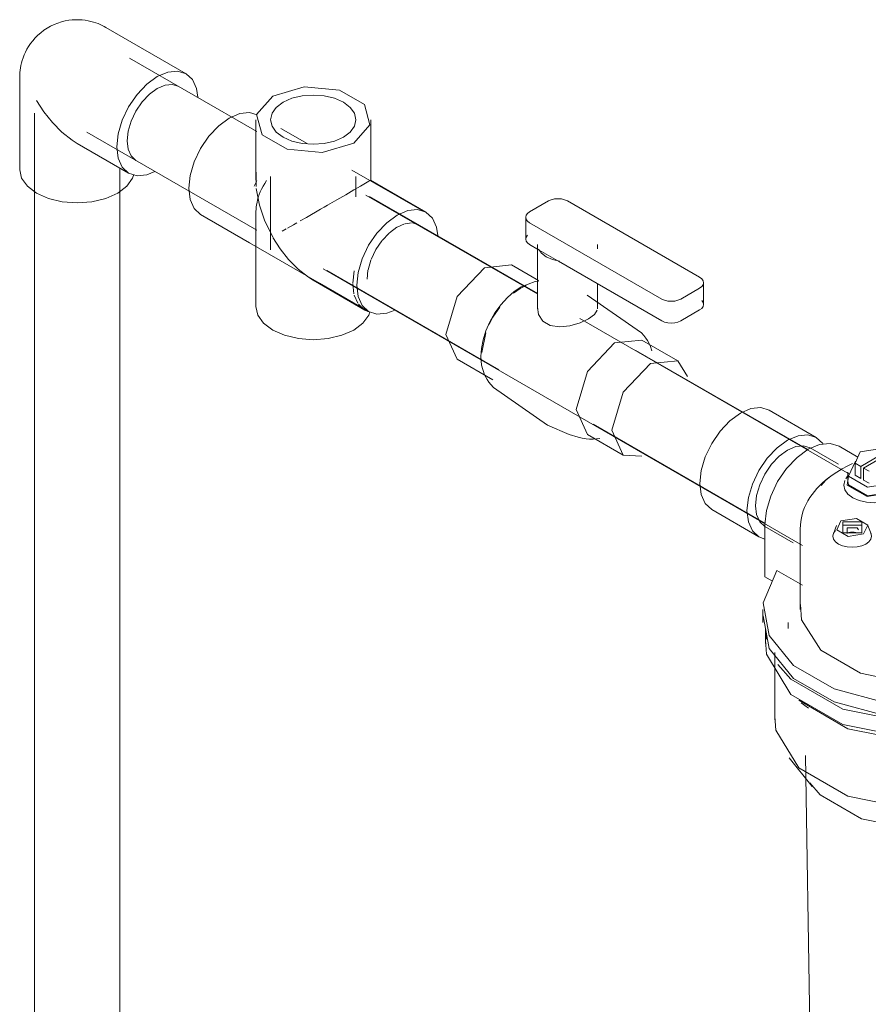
# Model space of a CAD drawing. Header units: metres. Extents: x -54598 to 1827199, y -329446 to -256744.
# Tile 413 of 474: x 225105 to 225423, y -288980 to -288611. Entities that reach past the tile are written whole.
import ezdxf

# ---------------------------------------------------------------- set-up
doc = ezdxf.new("R2010")
doc.units = ezdxf.units.M
doc.layers.add('M-EQPM', color=7, linetype='Continuous', lineweight=20)
doc.layers.add('P-PIPE', color=7, linetype='Continuous', lineweight=20)

# ---------------------------------------------------------------- blocks, each defined once
blk = doc.blocks.new('Reflex_Fillsoft_II - Reflex Fillsoft II-543100-AKS22')
at = {"layer": 'M-EQPM', "color": 150}
for p, q in [((15930.46, 11694.01), (15923.4, 11698.08)), ((15931.35, 11695.93), (15929.4, 11691.74)), ((15938.6, 11697.05), (15931.35, 11695.93)), ((15931.53, 11690.51), (15940.72, 11695.82)), ((15941.78, 11695.21), (15932.59, 11689.9)), ((15928.49, 11691.62), (15927.22, 11691.02)), ((15929.4, 11691.74), (15931.53, 11690.51)), ((15929.4, 11687.25), (15929.4, 11691.74)), ((15931.53, 11686.02), (15931.53, 11690.51)), ((15926.83, 11687.25), (15925.9, 11685.82)), ((15926.65, 11688.37), (15926.65, 11685.11)), ((15931.53, 11686.02), (15929.4, 11687.25)), ((15932.59, 11689.9), (15934.71, 11688.68)), ((15932.59, 11685.41), (15932.59, 11689.9)), ((15934.71, 11684.19), (15932.59, 11685.41)), ((15895.64, 11649.18), (15895.64, 11668.78)), ((15922.49, 11668.42), (15921.27, 11665.31)), ((15931.88, 11668.47), (15924.81, 11668.47)), ((15935.41, 11665.31), (15934.2, 11668.42)), ((15908.87, 11667.14), (15908.87, 11636.93)), ((15926.47, 11667.51), (15926.47, 11665.35)), ((15909.69, 11645.97), (15900.13, 11651.49)), ((15898.46, 11647.55), (15895.64, 11649.18)), ((15894.87, 11636.93), (15894.87, 11632.03)), ((15904.37, 11632.03), (15904.37, 11629.83)), ((15895.87, 11629.83), (15895.87, 11624.11)), ((15895.87, 11629.64), (15896.26, 11625.82)), ((15899.37, 11620.85), (15899.37, 11595.54)), ((15909.16, 11601.97), (15911.91, 11599.95)), ((15904.77, 11581.36), (15913.39, 11570.59)), ((15910.87, 11582.23), (15916.87, 11196.63))]:
    blk.add_line(p, q, dxfattribs=at)
for points in [[(15895.64, 11668.78, 0), (15896.19, 11673.96, 0), (15897.82, 11679.42, 0), (15900.4, 11684.8, 0), (15903.77, 11689.73, 0), (15907.69, 11693.87, 0), (15911.9, 11696.94, 0), (15916.11, 11698.74, 0), (15920.04, 11699.12, 0), (15923.4, 11698.08, 0)], [(15928.21, 11691.45, 0), (15926.49, 11690.64, 0), (15924.63, 11689.6, 0)], [(15929.58, 11692.45, 0), (15926.99, 11686.88, 0), (15934.06, 11682.79, 0), (15943.72, 11684.29, 0)], [(15908.87, 11667.14, 0), (15908.91, 11668.5, 0), (15909.05, 11669.86, 0), (15909.29, 11671.21, 0), (15909.61, 11672.54, 0), (15910.03, 11673.85, 0), (15910.52, 11675.13, 0), (15911.1, 11676.39, 0), (15911.76, 11677.62, 0), (15912.5, 11678.82, 0), (15913.31, 11679.99, 0), (15914.18, 11681.12, 0), (15915.12, 11682.22, 0), (15916.13, 11683.29, 0), (15917.2, 11684.31, 0), (15918.33, 11685.31, 0), (15919.51, 11686.26, 0), (15920.32, 11686.88, 0)], [(15924.63, 11689.6, 0), (15922.59, 11688.39, 0), (15920.49, 11687, 0), (15918.47, 11685.35, 0), (15916.68, 11683.4, 0)], [(15926.91, 11686.83, 0), (15926.51, 11683.54, 0), (15933.94, 11679.25, 0), (15944.08, 11680.82, 0)], [(15944.78, 11678.78, 0), (15942.4, 11677.72, 0), (15939.63, 11677.06, 0), (15936.65, 11676.83, 0), (15933.68, 11677.06, 0), (15930.9, 11677.72, 0), (15928.52, 11678.78, 0), (15926.69, 11680.15, 0), (15925.54, 11681.75, 0), (15925.15, 11683.47, 0), (15925.54, 11685.19, 0)], [(15926.73, 11684.87, 0), (15926.99, 11683.61, 0), (15934.06, 11679.53, 0), (15943.72, 11681.02, 0)], [(15924.1, 11670.1, 0), (15922.55, 11666.76, 0), (15926.79, 11664.31, 0), (15932.59, 11665.2, 0)], [(15932.59, 11665.2, 0), (15934.14, 11668.55, 0), (15929.9, 11671, 0), (15924.1, 11670.1, 0)], [(15931.88, 11665.61, 0), (15931.88, 11669.69, 0), (15924.81, 11669.69, 0)], [(15924.81, 11669.69, 0), (15924.81, 11665.61, 0), (15931.88, 11665.61, 0)], [(15933.47, 11661.43, 0), (15931.97, 11660.76, 0), (15930.22, 11660.34, 0), (15928.34, 11660.2, 0), (15926.47, 11660.34, 0), (15924.72, 11660.76, 0), (15923.22, 11661.43, 0), (15922.07, 11662.29, 0), (15921.34, 11663.3, 0), (15921.09, 11664.39, 0), (15921.34, 11665.47, 0), (15922.07, 11666.48, 0)], [(15930.69, 11666.7, 0), (15930.22, 11667.51, 0), (15926.47, 11667.51, 0)], [(15929.67, 11665.71, 0), (15929.03, 11665.86, 0), (15928.34, 11665.92, 0), (15927.66, 11665.86, 0), (15927.02, 11665.71, 0)], [(15935.35, 11665.47, 0), (15935.59, 11664.39, 0), (15935.35, 11663.3, 0), (15934.62, 11662.29, 0), (15933.47, 11661.43, 0)], [(15900.13, 11651.49, 0), (15895.02, 11639.44, 0), (15897.19, 11627.13, 0), (15906.39, 11615.96, 0), (15921.54, 11607.22, 0), (15940.89, 11601.9, 0), (15962.23, 11600.65, 0), (15983.08, 11603.6, 0)], [(15909.01, 11638.81, 0), (15909.32, 11633.09, 0), (15916.58, 11621.69, 0), (15931.47, 11613.1, 0), (15951.22, 11608.9, 0), (15972.2, 11609.88, 0)], [(15895.02, 11634.55, 0), (15897.19, 11622.24, 0), (15906.39, 11611.06, 0), (15921.54, 11602.32, 0), (15940.89, 11597.01, 0), (15962.23, 11595.75, 0), (15983.08, 11598.7, 0)], [(15895.91, 11625.46, 0), (15896.26, 11620.11, 0), (15905.37, 11605.07, 0), (15924.88, 11593.8, 0), (15950.92, 11588.54, 0), (15978.34, 11590.33, 0), (15990.98, 11593.85, 0)], [(15900.5, 11616.25, 0), (15905.37, 11610.78, 0), (15924.88, 11599.52, 0), (15950.92, 11594.26, 0), (15978.34, 11596.04, 0), (15984.65, 11597.55, 0)], [(15908.33, 11602.88, 0), (15926.74, 11592.25, 0), (15951.32, 11587.28, 0), (15977.19, 11588.97, 0), (15991.9, 11593.38, 0)], [(15899.41, 11596.81, 0), (15899.73, 11591.75, 0), (15908.33, 11577.57, 0), (15926.74, 11566.94, 0), (15951.32, 11561.97, 0), (15977.19, 11563.66, 0), (15990.37, 11567.46, 0)], [(15912.43, 11571.95, 0), (15916.38, 11567.42, 0), (15931.8, 11558.52, 0), (15952.38, 11554.36, 0), (15974.05, 11555.77, 0), (15992.03, 11562.2, 0)]]:
    blk.add_polyline3d(points, dxfattribs=at)
blk = doc.blocks.new('ADSK_Полипропилен_Тройник - Универсальный-675123-AKS22')
at = {"layer": 'P-PIPE', "color": 150}
for p, q in [((15704.98, 11820.42), (15704.98, 11799.19)), ((15747.98, 11799.19), (15747.98, 11820.42)), ((15724.15, 11811.48), (15714.35, 11817.13)), ((15704.34, 11795.45), (15705.4, 11797.48)), ((15704.98, 11799.19), (15704.98, 11797.7)), ((15705.07, 11795.43), (15705.15, 11800.75)), ((15747.82, 11797.63), (15747.81, 11797.62)), ((15750.31, 11796.37), (15747.96, 11797.73)), ((15747.98, 11797.7), (15747.98, 11799.19)), ((15768.69, 11785.76), (15750.31, 11796.37)), ((15684.26, 11784.85), (15702.65, 11774.24)), ((15716.36, 11779.47), (15714.86, 11778.6)), ((15755.02, 11778.07), (15757.75, 11780.09)), ((15757.94, 11780.2), (15760.64, 11781.38)), ((15760.87, 11781.45), (15763.27, 11781.74)), ((15763.6, 11781.72), (15765.94, 11781)), ((15752.29, 11775.19), (15754.86, 11777.93)), ((15702.65, 11774.24), (15728.81, 11759.13)), ((15747.02, 11764.21), (15748.07, 11767.81)), ((15746.63, 11760.61), (15746.97, 11763.98)), ((15728.81, 11759.13), (15747.19, 11748.52))]:
    blk.add_line(p, q, dxfattribs=at)
for points in [[(15741.68, 11811.64, 0), (15747.71, 11818.47, 0), (15745.63, 11826.05, 0), (15736.24, 11831.48, 0), (15723.11, 11832.68, 0), (15711.27, 11829.19, 0)], [(15711.27, 11829.19, 0), (15705.24, 11822.36, 0), (15707.32, 11814.78, 0), (15716.72, 11809.36, 0), (15729.84, 11808.16, 0), (15741.68, 11811.64, 0)], [(15715.16, 11826.95, 0), (15712.62, 11825.03, 0), (15711.02, 11822.81, 0), (15710.48, 11820.42, 0), (15711.02, 11818.02, 0), (15712.62, 11815.8, 0), (15715.16, 11813.88, 0)], [(15737.79, 11826.95, 0), (15734.48, 11828.42, 0), (15730.62, 11829.34, 0), (15726.48, 11829.65, 0), (15722.34, 11829.34, 0), (15718.48, 11828.42, 0), (15715.16, 11826.95, 0)], [(15737.79, 11813.88, 0), (15740.33, 11815.8, 0), (15741.93, 11818.02, 0), (15742.48, 11820.42, 0), (15741.93, 11822.81, 0), (15740.33, 11825.03, 0), (15737.79, 11826.95, 0)], [(15695.01, 11821.03, 0), (15698.95, 11822.7, 0), (15702.61, 11823.06, 0), (15705.51, 11822.23, 0)], [(15684.26, 11784.85, 0), (15681.85, 11787.09, 0), (15680.33, 11790.45, 0), (15679.81, 11794.7, 0), (15680.33, 11799.54, 0), (15681.85, 11804.65, 0), (15684.26, 11809.68, 0), (15687.41, 11814.29, 0), (15691.08, 11818.16, 0), (15695.01, 11821.03, 0)], [(15715.16, 11813.88, 0), (15718.48, 11812.42, 0), (15722.34, 11811.49, 0), (15726.48, 11811.18, 0), (15730.62, 11811.49, 0), (15734.48, 11812.42, 0), (15737.79, 11813.88, 0)], [(15747.3, 11797.33, 0), (15746.1, 11796.63, 0), (15744.22, 11795.55, 0), (15741.68, 11794.08, 0)], [(15747.81, 11797.62, 0), (15747.6, 11797.5, 0), (15747.3, 11797.33, 0)], [(15711.27, 11776.53, 0), (15708.39, 11782.34, 0), (15706.29, 11788.42, 0), (15705.13, 11794.64, 0)], [(15741.68, 11794.08, 0), (15738.62, 11792.32, 0), (15735.27, 11790.38, 0), (15731.81, 11788.39, 0)], [(15729.19, 11786.87, 0), (15723.89, 11783.81, 0), (15721.57, 11782.47, 0)], [(15731.81, 11788.39, 0), (15730.5, 11787.63, 0), (15729.19, 11786.87, 0)], [(15773.12, 11776.97, 0), (15772.63, 11780.16, 0), (15771.11, 11783.52, 0), (15768.69, 11785.76, 0), (15765.55, 11786.73, 0), (15761.88, 11786.37, 0), (15757.94, 11784.69, 0)], [(15757.94, 11784.69, 0), (15754.01, 11781.82, 0), (15750.34, 11777.95, 0), (15747.19, 11773.35, 0), (15744.78, 11768.32, 0), (15743.26, 11763.2, 0), (15742.74, 11758.36, 0), (15743.26, 11754.12, 0), (15744.78, 11750.76, 0), (15747.19, 11748.52, 0), (15750.34, 11747.55, 0), (15754.01, 11747.91, 0), (15756.76, 11748.96, 0)], [(15720.35, 11781.77, 0), (15719.08, 11781.04, 0), (15716.84, 11779.74, 0)], [(15748.15, 11768.01, 0), (15749.94, 11771.76, 0), (15752.16, 11775.03, 0)]]:
    blk.add_polyline3d(points, dxfattribs=at)
blk = doc.blocks.new('ADSK_Полипропилен_Муфта переходная - Переходной-675098-AKS22')
at = {"layer": 'P-PIPE', "color": 150}
for p, q in [((15914.88, 11701.36), (15897.2, 11711.57)), ((15923.23, 11691.34), (15912.63, 11697.46)), ((15875.7, 11674.33), (15893.38, 11664.12)), ((15895.63, 11668.02), (15906.23, 11661.89))]:
    blk.add_line(p, q, dxfattribs=at)
for points in [[(15871.25, 11684.17, 0), (15871.76, 11689.01, 0), (15873.28, 11694.12, 0), (15875.7, 11699.15, 0), (15878.85, 11703.76, 0), (15882.51, 11707.63, 0), (15886.45, 11710.5, 0), (15890.38, 11712.18, 0), (15894.05, 11712.54, 0), (15897.2, 11711.57, 0)], [(15888.92, 11673.96, 0), (15889.44, 11678.81, 0), (15890.96, 11683.92, 0), (15893.38, 11688.95, 0), (15896.52, 11693.56, 0), (15900.19, 11697.43, 0), (15904.13, 11700.3, 0), (15908.06, 11701.97, 0), (15911.73, 11702.33, 0), (15914.88, 11701.36, 0), (15917.29, 11699.12, 0)], [(15912.63, 11697.46, 0), (15910.14, 11698.23, 0), (15907.24, 11697.94, 0), (15904.13, 11696.62, 0), (15901.01, 11694.35, 0), (15898.12, 11691.29, 0), (15895.63, 11687.65, 0), (15893.72, 11683.67, 0), (15892.51, 11679.63, 0), (15892.1, 11675.8, 0)], [(15875.7, 11674.33, 0), (15873.28, 11676.57, 0), (15871.76, 11679.93, 0), (15871.25, 11684.17, 0)], [(15892.1, 11675.8, 0), (15892.51, 11672.44, 0), (15893.72, 11669.79, 0), (15895.63, 11668.02, 0)], [(15895.58, 11663.29, 0), (15893.38, 11664.12, 0), (15890.96, 11666.36, 0), (15889.44, 11669.72, 0), (15888.92, 11673.96, 0)]]:
    blk.add_polyline3d(points, dxfattribs=at)
blk = doc.blocks.new('ADSK_Полипропилен_Отвод - Универсальный-675131-AKS22')
at = {"layer": 'P-PIPE', "color": 150}
for p, q in [((15678.82, 11837.65), (15648.77, 11855)), ((15616.52, 11836.38), (15616.52, 11801.68)), ((15665.14, 11829.96), (15668.07, 11832.09)), ((15668.07, 11832.09), (15671, 11833.34)), ((15671, 11833.34), (15673.73, 11833.61)), ((15673.73, 11833.61), (15676.07, 11832.88)), ((15660.07, 11823.65), (15662.41, 11827.08)), ((15662.41, 11827.08), (15665.14, 11829.96)), ((15658.27, 11819.9), (15660.07, 11823.65)), ((15657.14, 11816.1), (15658.27, 11819.9)), ((15656.76, 11812.5), (15657.14, 11816.1)), ((15657.14, 11809.34), (15656.76, 11812.5)), ((15638.02, 11811.55), (15657.32, 11800.41)), ((15658.27, 11806.84), (15657.14, 11809.34)), ((15660.07, 11805.17), (15658.27, 11806.84))]:
    blk.add_line(p, q, dxfattribs=at)
for points in [[(15648.77, 11855, 0), (15648.1, 11855.37, 0), (15647.4, 11855.72, 0), (15646.65, 11856.07, 0), (15645.85, 11856.4, 0), (15645, 11856.71, 0), (15644.1, 11857, 0), (15643.14, 11857.26, 0), (15642.13, 11857.48, 0), (15641.06, 11857.66, 0), (15639.93, 11857.79, 0), (15638.74, 11857.87, 0), (15637.51, 11857.87, 0), (15636.22, 11857.8, 0), (15634.9, 11857.65, 0), (15633.55, 11857.41, 0), (15632.18, 11857.07, 0), (15630.8, 11856.63, 0), (15629.44, 11856.09, 0), (15628.1, 11855.45, 0), (15626.8, 11854.72, 0), (15625.56, 11853.9, 0), (15624.39, 11853.01, 0), (15623.3, 11852.05, 0), (15622.3, 11851.04, 0), (15621.39, 11850, 0), (15620.57, 11848.94, 0), (15619.84, 11847.86, 0), (15619.2, 11846.78, 0), (15618.65, 11845.72, 0), (15618.18, 11844.67, 0), (15617.78, 11843.64, 0), (15617.45, 11842.65, 0), (15617.18, 11841.68, 0), (15616.97, 11840.75, 0), (15616.8, 11839.85, 0), (15616.68, 11838.98, 0), (15616.59, 11838.15, 0), (15616.54, 11837.35, 0), (15616.52, 11836.58, 0), (15616.52, 11836.38, 0)], [(15683.24, 11828.85, 0), (15682.76, 11832.05, 0), (15681.24, 11835.41, 0), (15678.82, 11837.65, 0), (15675.67, 11838.62, 0), (15672.01, 11838.26, 0), (15668.07, 11836.58, 0)], [(15668.07, 11836.58, 0), (15664.14, 11833.71, 0), (15660.47, 11829.84, 0), (15657.32, 11825.23, 0), (15654.9, 11820.2, 0), (15653.39, 11815.09, 0), (15652.87, 11810.25, 0), (15653.39, 11806.01, 0), (15654.9, 11802.65, 0), (15657.32, 11800.41, 0), (15660.47, 11799.44, 0), (15664.14, 11799.8, 0), (15667.13, 11800.97, 0)], [(15638.02, 11811.55, 0), (15636.22, 11812.68, 0), (15632.31, 11815.74, 0), (15628.76, 11819.32, 0), (15625.59, 11823.3, 0), (15622.82, 11827.6, 0)], [(15653.22, 11792.9, 0), (15648.77, 11790.93, 0), (15643.58, 11789.69, 0), (15638.02, 11789.26, 0), (15632.45, 11789.69, 0), (15627.27, 11790.93, 0), (15622.82, 11792.9, 0), (15619.4, 11795.47, 0), (15617.25, 11798.46, 0), (15616.52, 11801.68, 0)], [(15659.28, 11799.84, 0), (15658.79, 11798.46, 0), (15656.64, 11795.47, 0), (15653.22, 11792.9, 0)]]:
    blk.add_polyline3d(points, dxfattribs=at)
blk = doc.blocks.new('ADSK_Полипропилен_Отвод - Универсальный-V207-AKS22')
at = {"layer": 'P-PIPE'}
for p, q in [((15767.27, 11786.34), (15740.9, 11801.56)), ((15704.97, 11785.07), (15704.97, 11750.37)), ((15741.84, 11763.78), (15741.32, 11759.15)), ((15726.47, 11760.24), (15745.77, 11749.1)), ((15741.32, 11758.94), (15741.71, 11755.23)), ((15741.84, 11754.7), (15743.17, 11751.62))]:
    blk.add_line(p, q, dxfattribs=at)
for points in [[(15709.02, 11797.63, 0), (15708.29, 11796.55, 0), (15707.66, 11795.47, 0), (15707.11, 11794.41, 0), (15706.63, 11793.36, 0), (15706.24, 11792.33, 0), (15705.9, 11791.34, 0), (15705.63, 11790.37, 0), (15705.42, 11789.44, 0), (15705.25, 11788.54, 0), (15705.13, 11787.67, 0), (15705.04, 11786.84, 0), (15704.99, 11786.04, 0), (15704.97, 11785.27, 0), (15704.97, 11785.07, 0)], [(15726.47, 11760.24, 0), (15724.67, 11761.37, 0), (15720.77, 11764.43, 0), (15717.21, 11768.01, 0), (15714.04, 11771.99, 0), (15711.27, 11776.29, 0)], [(15741.67, 11741.59, 0), (15737.22, 11739.62, 0), (15732.04, 11738.38, 0), (15726.47, 11737.96, 0), (15720.91, 11738.38, 0), (15715.72, 11739.62, 0), (15711.27, 11741.59, 0), (15707.85, 11744.16, 0), (15705.7, 11747.16, 0), (15704.97, 11750.37, 0)], [(15743.36, 11751.34, 0), (15745.77, 11749.1, 0), (15746.89, 11748.58, 0)], [(15747.7, 11748.4, 0), (15747.24, 11747.16, 0), (15745.09, 11744.16, 0), (15741.67, 11741.59, 0)]]:
    blk.add_polyline3d(points, dxfattribs=at)
blk = doc.blocks.new('ADSK_Кран шаровой ППР_DN20-63 - Кран шаровый ППР 32-V215-AKS22')
at = {"layer": 'P-PIPE', "color": 150}
for p, q in [((15814.59, 11789.95), (15807.52, 11785.87)), ((15871.16, 11761.38), (15821.67, 11789.95)), ((15806.06, 11783.83), (15806.06, 11775.66)), ((15807.52, 11781.79), (15857.02, 11753.21)), ((15810.86, 11771.69), (15807.52, 11773.62)), ((15810.42, 11773.62), (15810.42, 11749.5)), ((15818.13, 11767.5), (15811.06, 11771.58)), ((15832.92, 11772.03), (15832.92, 11773.62)), ((15810.8, 11760.18), (15800.75, 11765.98)), ((15857.02, 11745.05), (15818.36, 11767.37)), ((15832.92, 11749.5), (15832.92, 11758.96)), ((15864.09, 11753.21), (15871.16, 11757.29)), ((15872.63, 11751.17), (15872.63, 11759.34)), ((15871.16, 11749.13), (15864.09, 11745.05)), ((15776.13, 11739.98), (15780.35, 11730.65)), ((15789.65, 11733.24), (15791.16, 11740.53)), ((15862.98, 11730.05), (15849.54, 11737.81)), ((15780.35, 11730.65), (15793.79, 11722.89)), ((15824.92, 11711.81), (15829.14, 11702.48)), ((15829.14, 11702.48), (15842.58, 11694.72))]:
    blk.add_line(p, q, dxfattribs=at)
for points in [[(15821.67, 11789.95, 0), (15820.63, 11790.41, 0), (15819.42, 11790.7, 0), (15818.13, 11790.8, 0), (15816.84, 11790.7, 0), (15815.63, 11790.41, 0), (15814.59, 11789.95, 0)], [(15807.52, 11785.87, 0), (15806.73, 11785.27, 0), (15806.23, 11784.58, 0), (15806.06, 11783.83, 0), (15806.23, 11783.08, 0), (15806.73, 11782.39, 0), (15807.52, 11781.79, 0)], [(15807.52, 11773.62, 0), (15806.73, 11774.22, 0), (15806.23, 11774.92, 0), (15806.06, 11775.66, 0), (15806.23, 11776.41, 0), (15806.73, 11777.11, 0)], [(15810.8, 11771.94, 0), (15811.92, 11770.38, 0), (15813.71, 11769.03, 0), (15816.04, 11768, 0), (15818.75, 11767.35, 0)], [(15800.75, 11765.98, 0), (15790.55, 11764.97, 0), (15780.35, 11754.2, 0), (15776.13, 11739.98, 0)], [(15871.16, 11757.29, 0), (15871.96, 11757.89, 0), (15872.46, 11758.59, 0), (15872.63, 11759.34, 0), (15872.46, 11760.08, 0), (15871.96, 11760.78, 0), (15871.16, 11761.38, 0)], [(15789.27, 11731.72, 0), (15789.46, 11734.68, 0), (15790.08, 11737.89, 0), (15791.15, 11741.27, 0), (15792.64, 11744.68, 0), (15794.53, 11748, 0), (15796.74, 11751.07, 0), (15799.18, 11753.77, 0), (15801.73, 11756.01, 0), (15804.31, 11757.74, 0), (15809.54, 11759.75, 0), (15810.8, 11759.88, 0)], [(15801.47, 11755.43, 0), (15803.99, 11757.21, 0), (15806.19, 11758.23, 0)], [(15829.09, 11754.73, 0), (15849.4, 11740.58, 0), (15850.32, 11739.53, 0), (15851.06, 11738.57, 0), (15851.68, 11737.66, 0), (15852.66, 11735.86, 0), (15853.3, 11733.81, 0)], [(15857.02, 11753.21, 0), (15858.06, 11752.75, 0), (15859.26, 11752.46, 0), (15860.56, 11752.37, 0), (15861.85, 11752.46, 0), (15863.06, 11752.75, 0), (15864.09, 11753.21, 0)], [(15792.4, 11743.73, 0), (15793.79, 11746.44, 0), (15796.37, 11750.19, 0)], [(15810.46, 11750.21, 0), (15810.79, 11747.38, 0), (15812.44, 11744.92, 0), (15815.23, 11743.31, 0), (15818.78, 11742.77, 0), (15822.63, 11743.18, 0), (15826.4, 11744.27, 0), (15829.62, 11745.77, 0)], [(15871.96, 11752.61, 0), (15872.46, 11751.92, 0), (15872.63, 11751.17, 0), (15872.46, 11750.42, 0), (15871.96, 11749.73, 0), (15871.16, 11749.13, 0)], [(15829.62, 11745.77, 0), (15831.87, 11747.43, 0), (15832.87, 11749.09, 0)], [(15864.09, 11745.05, 0), (15863.06, 11744.59, 0), (15861.85, 11744.3, 0), (15860.56, 11744.2, 0), (15859.26, 11744.3, 0), (15858.06, 11744.59, 0), (15857.02, 11745.05, 0)], [(15849.54, 11737.81, 0), (15839.34, 11736.8, 0), (15829.14, 11726.03, 0), (15824.92, 11711.81, 0)], [(15833.79, 11700.95, 0), (15831.28, 11700.69, 0), (15830, 11700.72, 0), (15828.66, 11700.86, 0), (15827.23, 11701.1, 0), (15825.68, 11701.45, 0), (15822.29, 11702.49, 0), (15814.24, 11705.97, 0), (15793.93, 11720.12, 0), (15793.01, 11721.17, 0), (15792.27, 11722.13, 0), (15791.65, 11723.04, 0), (15790.67, 11724.83, 0), (15789.54, 11728.47, 0), (15789.27, 11731.72, 0)], [(15838.35, 11704.06, 0), (15842.58, 11718.28, 0), (15852.78, 11729.04, 0), (15862.98, 11730.05, 0), (15866.67, 11724.18, 0)], [(15849.55, 11694.39, 0), (15842.58, 11694.72, 0), (15838.35, 11704.06, 0)]]:
    blk.add_polyline3d(points, dxfattribs=at)
blk = doc.blocks.new('fsdfasdf')
at = {"layer": 'P-PIPE', "color": 150}
for p, q in [((456904.25, 98383.24), (456856.59, 98410.76)), ((456820.93, 98390.17), (456820.92, 97763.68)), ((456840.59, 98383.05), (456904.3, 98346.26)), ((456852.92, 97763.68), (456852.93, 98369.59)), ((456909.39, 98366.45), (456909.38, 98338.86)), ((456941.38, 98358.83), (456941.39, 98366.44)), ((456904.3, 98364.74), (456903.24, 98362.71)), ((457009.44, 98322.51), (456946.47, 98358.87)), ((456930.47, 98331.16), (456994.9, 98293.96)), ((457110.68, 98264.06), (457046.25, 98301.26)), ((457030.25, 98273.55), (457094.68, 98236.35))]:
    blk.add_line(p, q, dxfattribs=at)
at = {"layer": 'P-PIPE'}
for p, q in [((457009.44, 98322.27), (456945.05, 98359.45)), ((456929.05, 98331.74), (457108.59, 98228.08)), ((457126.23, 98254.85), (457025.17, 98313.19))]:
    blk.add_line(p, q, dxfattribs=at)
at = {"layer": 'M-EQPM', "color": 150}
blk.add_blockref('Reflex_Fillsoft_II - Reflex Fillsoft II-543100-AKS22', (441198.91, 86567.26), dxfattribs=at)
at = {"layer": 'P-PIPE', "color": 150}
for name in ['ADSK_Полипропилен_Отвод - Универсальный-675131-AKS22', 'ADSK_Полипропилен_Тройник - Универсальный-675123-AKS22', 'ADSK_Кран шаровой ППР_DN20-63 - Кран шаровый ППР 32-V215-AKS22', 'ADSK_Полипропилен_Муфта переходная - Переходной-675098-AKS22']:
    blk.add_blockref(name, (441198.91, 86567.26), dxfattribs=at)
at = {"layer": 'P-PIPE'}
blk.add_blockref('ADSK_Полипропилен_Отвод - Универсальный-V207-AKS22', (441198.91, 86567.26), dxfattribs=at)

msp = doc.modelspace()

# ---------------------------------------------------------------- block references
at = {"color": 5, "lineweight": 30}
msp.add_blockref('fsdfasdf', (-231710.13, -387036.1), dxfattribs=at)

doc.saveas('drawing.dxf')
